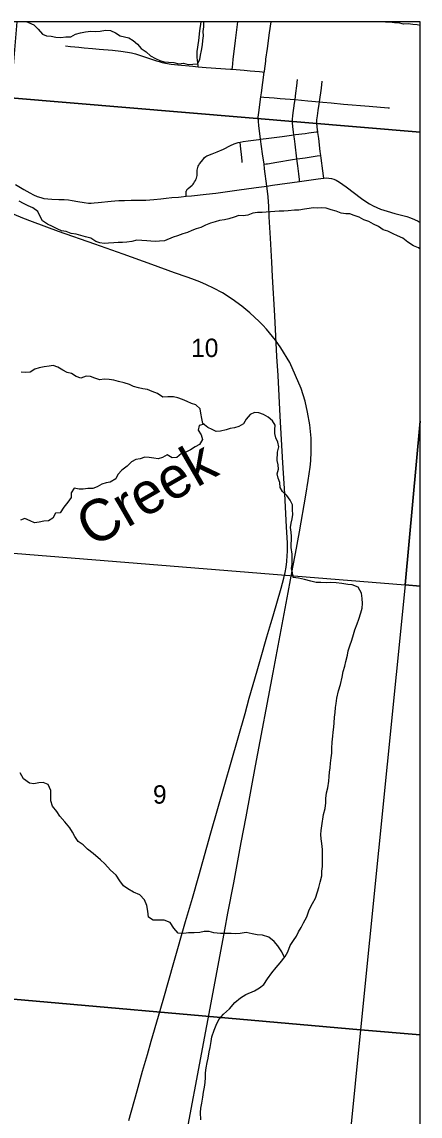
# Model space of a CAD drawing. Extents: x 0 to 1134, y 0 to 440.
# Drawn here: x 845.458 to 846.364, y 366.829 to 369.318 of the extents above; entities that cross this region are included whole.
import ezdxf

# ---------------------------------------------------------------- set-up
doc = ezdxf.new("R2010")
doc.units = 0
for name, color, linetype in [('Default', 7, 'Continuous'), ('GM_X_City_Street', 7, 'Continuous'), ('GM_X_County_Road', 7, 'Continuous'), ('GM_X_Minor_River', 7, 'Continuous'), ('GM_X_Minor_River_Text', 7, 'Continuous'), ('GM_X_Rail_Line', 7, 'Continuous'), ('GM_X_Section', 7, 'Continuous'), ('GM_X_Section_Text', 7, 'Continuous'), ('GM_X_Unincorporated', 7, 'Continuous'), ('SH_Cut_Line', 7, 'Continuous')]:
    doc.layers.add(name, color=color, linetype=linetype)

msp = doc.modelspace()

# ---------------------------------------------------------------- linework, layer by layer
at = {"layer": 'Default'}
for points in [[(846.3638, 369.0675), (846.3638, 369.3181), (845.4467, 369.3181), (845.4321, 369.1455)], [(846.3638, 368.4097), (846.3638, 369.0675), (845.4321, 369.1455), (845.3157, 368.1194), (846.3298, 368.0377)], [(846.3638, 368.0349), (846.3638, 368.4097), (846.3298, 368.0377)], [(846.3638, 367.0138), (846.3638, 368.0349), (846.3298, 368.0377), (846.2285, 367.0254)], [(846.3638, 366.0198), (846.3638, 367.0138), (846.2285, 367.0254), (846.1306, 366.041)]]:
    msp.add_lwpolyline(points, close=True, dxfattribs=at)
at = {"layer": 'GM_X_City_Street'}
for points in [[(845.8588, 369.216), (845.8586, 369.2189), (845.8583, 369.2247), (845.8566, 369.2367), (845.8563, 369.2426), (845.8568, 369.2505), (845.8604, 369.2761), (845.8631, 369.298), (845.8661, 369.3181)], [(845.9363, 369.2102), (845.9367, 369.2142), (845.9389, 369.2326), (845.9439, 369.276), (845.949, 369.3181)], [(845.5572, 369.2635), (845.5686, 369.2622), (845.5786, 369.2613), (845.5876, 369.2604), (845.5999, 369.2591), (845.6182, 369.2572), (845.6336, 369.256), (845.6644, 369.2535), (845.6828, 369.2516), (845.6981, 369.2494), (845.7072, 369.2476), (845.7162, 369.2452), (845.7415, 369.2371), (845.7503, 369.2342), (845.7641, 369.2298), (845.7703, 369.2276), (845.7769, 369.2257), (845.7848, 369.224), (845.7977, 369.2221), (845.813, 369.2203), (845.8467, 369.217), (845.8588, 369.216), (845.8774, 369.2145), (845.9327, 369.2105), (845.9363, 369.2102), (845.9634, 369.2081), (845.9773, 369.2069), (845.9986, 369.205), (846.0049, 369.2044), (846.0093, 369.204)], [(846.0897, 368.9552), (846.0892, 368.9598), (846.0878, 368.9722), (846.0854, 368.9906), (846.0836, 369.0064), (846.0796, 369.0398), (846.0778, 369.0519), (846.0766, 369.0611), (846.0758, 369.067), (846.074, 369.08), (846.0732, 369.0886), (846.0732, 369.0963), (846.074, 369.1055), (846.0781, 369.1331), (846.0793, 369.1415), (846.0812, 369.1558), (846.0834, 369.1724), (846.0852, 369.187)], [(846.145, 368.9628), (846.1444, 368.968), (846.1427, 368.9796), (846.1389, 369.008), (846.1381, 369.0142), (846.1368, 369.0234), (846.1332, 369.0531), (846.1314, 369.0664), (846.1311, 369.0683), (846.1299, 369.0789), (846.1291, 369.0882), (846.1291, 369.0913), (846.1292, 369.0955), (846.1302, 369.1045), (846.1319, 369.1162), (846.134, 369.1306), (846.1348, 369.1362), (846.1393, 369.1676), (846.1413, 369.1829)], [(846.0015, 369.1476), (846.0084, 369.147), (846.0201, 369.1461), (846.0317, 369.1451), (846.0458, 369.1441), (846.0793, 369.1415), (846.1082, 369.1387), (846.1348, 369.1362), (846.1425, 369.1354), (846.1612, 369.1338)], [(846.1612, 369.1338), (846.1898, 369.1312), (846.2481, 369.1264), (846.291, 369.1226), (846.294, 369.1223)], [(846.0011, 369.051), (846.02, 369.0535), (846.0503, 369.0576), (846.0766, 369.0611), (846.0807, 369.0616), (846.102, 369.0645), (846.111, 369.0658), (846.1273, 369.0678), (846.1311, 369.0683)], [(845.8316, 368.9213), (845.8315, 368.9257), (845.8314, 368.9308), (845.8315, 368.9324), (845.8318, 368.9333), (845.8321, 368.9341), (845.8328, 368.9353), (845.8335, 368.9363), (845.836, 368.939), (845.845, 368.9469), (845.8472, 368.9491), (845.8491, 368.9515), (845.8509, 368.9541), (845.8526, 368.957), (845.8538, 368.9595), (845.855, 368.9624), (845.8558, 368.9653), (845.8563, 368.9684), (845.8567, 368.9776), (845.8569, 368.9807), (845.8574, 368.9838), (845.8582, 368.9868), (845.8593, 368.9897), (845.8607, 368.9925), (845.8623, 368.9951), (845.8662, 369.0007), (845.8693, 369.0046), (845.8716, 369.0071), (845.8734, 369.0093), (845.8761, 369.0116), (845.8789, 369.0134), (845.8812, 369.0145), (845.8909, 369.0178), (845.9019, 369.0222), (845.9165, 369.0289), (845.9328, 369.037), (845.9411, 369.0405), (845.9498, 369.0434), (845.9546, 369.0445)], [(845.9546, 369.0445), (845.961, 369.046), (845.9729, 369.0477), (845.9908, 369.0499), (845.9968, 369.0505), (846.0011, 369.051)], [(845.959, 368.9984), (845.9589, 369.0014), (845.9577, 369.0168), (845.9561, 369.0288), (845.9546, 369.0445)], [(846.0088, 368.9942), (846.0139, 368.9949), (846.0169, 368.9954), (846.0382, 368.9991), (846.0737, 369.0049), (846.0836, 369.0064), (846.09, 369.0075), (846.1022, 369.0092), (846.1204, 369.0118), (846.1297, 369.0131), (846.1381, 369.0142)]]:
    msp.add_lwpolyline(points, dxfattribs=at)
at = {"layer": 'GM_X_County_Road'}
for points in [[(846.0132, 369.233), (846.0167, 369.2579), (846.0214, 369.2933), (846.0248, 369.3181)], [(846.0093, 369.204), (846.0096, 369.2062), (846.0127, 369.229), (846.0132, 369.233)], [(846.0015, 369.1476), (846.0027, 369.157), (846.0093, 369.204)], [(846.0011, 369.051), (845.9969, 369.0826), (845.996, 369.0918), (845.9957, 369.1013), (845.9967, 369.1121), (846.0015, 369.1476)], [(846.0088, 368.9942), (846.0054, 369.018), (846.0011, 369.051)], [(846.0155, 368.9447), (846.0102, 368.9841), (846.0088, 368.9942)], [(845.4437, 368.9482), (845.4623, 368.9369), (845.4757, 368.929), (845.484, 368.9246), (845.4925, 368.9211), (845.5007, 368.9183), (845.5082, 368.9165), (845.517, 368.9152), (845.5264, 368.9146), (845.542, 368.9144), (845.5542, 368.9141), (845.5637, 368.9133), (845.5726, 368.912), (845.5849, 368.9098), (845.5997, 368.9071), (845.6096, 368.9059), (845.6158, 368.9058), (845.6221, 368.9062), (845.6315, 368.9072), (845.6609, 368.9106), (845.6693, 368.9114), (845.6783, 368.9119), (845.6917, 368.9121), (845.7062, 368.9122), (845.7156, 368.9123), (845.7247, 368.9123), (845.7338, 368.9125), (845.7401, 368.9128), (845.7583, 368.9143), (845.7738, 368.9159), (845.7864, 368.9171), (845.7989, 368.9183), (845.8141, 368.9195), (845.82, 368.92), (845.8316, 368.9213)], [(845.8316, 368.9213), (845.8437, 368.9224), (845.8775, 368.9259), (845.8989, 368.9285), (845.9203, 368.9317), (845.9575, 368.9369), (845.9636, 368.9376), (845.9908, 368.9415), (846.0155, 368.9447)], [(846.0155, 368.9447), (846.0277, 368.9463), (846.0897, 368.9552)], [(846.0202, 368.8846), (846.0199, 368.8917), (846.0198, 368.8937), (846.0196, 368.8984), (846.018, 368.92), (846.0168, 368.9327), (846.0155, 368.9447)], [(846.0897, 368.9552), (846.1316, 368.9612), (846.1437, 368.9627), (846.145, 368.9628)], [(846.145, 368.9628), (846.1498, 368.963), (846.1559, 368.9627), (846.1619, 368.9617), (846.1677, 368.9601), (846.1725, 368.9582)], [(846.1725, 368.9582), (846.1807, 368.9536), (846.1958, 368.9429), (846.2305, 368.9167), (846.2406, 368.9094), (846.2485, 368.9044), (846.2567, 368.8999), (846.2652, 368.8959), (846.2738, 368.8924), (846.2886, 368.8876), (846.3066, 368.8824), (846.3247, 368.878), (846.3336, 368.8756), (846.3423, 368.8725), (846.3509, 368.8689), (846.3591, 368.8648), (846.3638, 368.862)], [(845.7009, 366.8188), (845.7202, 366.8868), (845.7326, 366.931), (845.7435, 366.9694), (845.7524, 366.9997), (845.7689, 367.0564), (845.7808, 367.0985), (845.8038, 367.1786), (845.8303, 367.2715), (845.8458, 367.3252), (845.8602, 367.376), (845.8881, 367.4737), (845.966, 367.7452), (845.9751, 367.7797), (845.9928, 367.8421), (846.0004, 367.8684), (846.0152, 367.9191), (846.0243, 367.9495), (846.0292, 367.967), (846.0475, 368.0297), (846.0538, 368.053), (846.057, 368.0654), (846.0592, 368.0777), (846.0608, 368.0909), (846.0617, 368.1041), (846.0621, 368.1135), (846.0618, 368.1321), (846.0599, 368.1693), (846.056, 368.2444), (846.0518, 368.315), (846.0488, 368.3678), (846.0458, 368.4212), (846.0407, 368.5134), (846.0382, 368.5568), (846.0359, 368.6032), (846.0334, 368.6497), (846.0281, 368.7392), (846.0263, 368.7718), (846.0232, 368.8263), (846.0206, 368.8746), (846.0202, 368.8846)]]:
    msp.add_lwpolyline(points, dxfattribs=at)
at = {"layer": 'GM_X_Minor_River'}
for points in [[(845.4691, 369.3181), (845.4733, 369.3169), (845.4853, 369.3113), (845.4949, 369.3015), (845.5045, 369.2903), (845.5143, 369.2866), (845.5245, 369.2852), (845.5355, 369.2835), (845.5464, 369.2824), (845.5579, 369.2837), (845.5692, 369.2838), (845.58, 369.29), (845.5911, 369.2931), (845.6025, 369.2955), (845.6151, 369.2967), (845.6265, 369.2964), (845.636, 369.2973), (845.6478, 369.2989), (845.6599, 369.2983), (845.6708, 369.2931), (845.6813, 369.2863), (845.6911, 369.2838), (845.7009, 369.2817), (845.711, 369.2757), (845.7206, 369.2671), (845.7291, 369.2574), (845.7403, 369.2496), (845.7507, 369.2406), (845.7616, 369.235), (845.7714, 369.2302), (845.7819, 369.2273), (845.7914, 369.2267), (845.8039, 369.226), (845.8148, 369.2227), (845.8259, 369.2239), (845.836, 369.221), (845.8573, 369.2228), (845.8625, 369.2325), (845.8646, 369.2423), (845.8664, 369.2526), (845.8686, 369.2658), (845.8693, 369.2757), (845.871, 369.2866), (845.8701, 369.2965), (845.8719, 369.3071), (845.8722, 369.3181)], [(846.3638, 369.31), (846.3571, 369.3112), (846.3472, 369.3122), (846.3366, 369.3139), (846.326, 369.3131), (846.3147, 369.3156), (846.3052, 369.3158), (846.295, 369.3172), (846.2851, 369.3171), (846.2781, 369.3181)], [(845.6258, 368.8185), (845.6146, 368.826), (845.6025, 368.829), (845.5923, 368.8323), (845.5814, 368.8352), (845.5704, 368.837), (845.5588, 368.8415), (845.5482, 368.8428), (845.5384, 368.8473), (845.5276, 368.8529), (845.5159, 368.8581), (845.5047, 368.8656), (845.4989, 368.8767), (845.4946, 368.8867), (845.4827, 368.895), (845.4725, 368.8998), (845.4617, 368.905), (845.4516, 368.9106)], [(846.3638, 368.8011), (846.3598, 368.8043), (846.3485, 368.8084), (846.3362, 368.8171), (846.3243, 368.8261), (846.3123, 368.8313), (846.3025, 368.8357), (846.2902, 368.8421), (846.28, 368.8454), (846.2688, 368.8529), (846.2579, 368.8577), (846.247, 368.8637), (846.2361, 368.8681), (846.2249, 368.8741), (846.214, 368.8778), (846.2042, 368.8811), (846.1947, 368.8813), (846.1841, 368.8831), (846.1732, 368.8872), (846.1616, 368.8909), (846.1499, 368.8942), (846.14, 368.8948), (846.1302, 368.8947), (846.1207, 368.8949), (846.1111, 368.8936), (846.1005, 368.892), (846.0879, 368.89), (846.078, 368.8899), (846.064, 368.8883), (846.0541, 368.8878), (846.0431, 368.8873), (846.0336, 368.8868), (846.0233, 368.8859), (846.0138, 368.8854), (846.0043, 368.8845), (845.9936, 368.8844), (845.983, 368.8827), (845.9722, 368.8784), (845.9612, 368.8772), (845.9517, 368.8778), (845.941, 368.8739), (845.9284, 368.8704), (845.9185, 368.868), (845.9078, 368.866), (845.8975, 368.8636), (845.8872, 368.8604), (845.8753, 368.8557), (845.8653, 368.8507), (845.8542, 368.8475), (845.8442, 368.8436), (845.8343, 368.8389), (845.8239, 368.8357), (845.8117, 368.8311), (845.8021, 368.8283), (845.7822, 368.8204), (845.7712, 368.8192), (845.7616, 368.8183), (845.7514, 368.8193), (845.742, 368.8199), (845.7306, 368.8209), (845.7192, 368.8212), (845.7081, 368.8188), (845.6963, 368.8168), (845.6868, 368.8159), (845.6773, 368.8161), (845.6671, 368.8156), (845.6549, 368.8148), (845.6454, 368.8143), (845.6356, 368.8156), (845.6258, 368.8185)], [(846.0713, 368.1474), (846.0703, 368.1576), (846.0691, 368.1676), (846.0705, 368.1778), (846.0726, 368.1876), (846.074, 368.1974), (846.0735, 368.2085), (846.0734, 368.2199), (846.0679, 368.2303), (846.061, 368.2407), (846.051, 368.2497), (846.0455, 368.2593), (846.0446, 368.27), (846.0407, 368.2799), (846.0387, 368.2899), (846.0416, 368.3008), (846.0411, 368.3103), (846.0383, 368.3203), (846.0395, 368.3392), (846.0421, 368.3513), (846.0404, 368.3624), (846.0357, 368.372), (846.0337, 368.3815), (846.0336, 368.391), (846.0338, 368.4005), (846.028, 368.4109), (846.0179, 368.4192), (846.0074, 368.4251), (845.9973, 368.4288), (845.9874, 368.4298), (845.9771, 368.4251), (845.9681, 368.4147), (845.9618, 368.4038), (845.9517, 368.3976), (845.9414, 368.3948), (845.9319, 368.3928), (845.9223, 368.39), (845.9101, 368.3869), (845.9002, 368.3863), (845.8905, 368.3908), (845.8807, 368.3956), (845.8699, 368.4049), (845.8676, 368.416), (845.8648, 368.4282), (845.8635, 368.4378), (845.8535, 368.4467), (845.8437, 368.45), (845.834, 368.4544), (845.8231, 368.4589), (845.8125, 368.4633), (845.8027, 368.4655), (845.7902, 368.465), (845.7784, 368.4645), (845.7668, 368.4724), (845.7544, 368.4773), (845.7439, 368.4817), (845.7333, 368.4835), (845.7235, 368.486), (845.7122, 368.489), (845.7024, 368.493), (845.6904, 368.4967), (845.6779, 368.5001), (845.667, 368.503), (845.6564, 368.5044), (845.6454, 368.5054), (845.6355, 368.5041), (845.6239, 368.5075), (845.6141, 368.5111), (845.6042, 368.5121), (845.5924, 368.5078), (845.5811, 368.5112), (845.571, 368.5186), (845.5608, 368.5208), (845.5511, 368.526), (845.5394, 368.5323), (845.5293, 368.5364), (845.5198, 368.5351), (845.5087, 368.5331), (845.4973, 368.5314), (845.4877, 368.5279), (845.4769, 368.5213), (845.4659, 368.5208), (845.4564, 368.5214)], [(845.8723, 368.4029), (845.8615, 368.3998), (845.8586, 368.3896), (845.8659, 368.3788), (845.8687, 368.3685), (845.8623, 368.3569), (845.8523, 368.3518), (845.8415, 368.3445), (845.8308, 368.3394), (845.8208, 368.3362), (845.8103, 368.3274), (845.8001, 368.3265), (845.7881, 368.3332), (845.7777, 368.327), (845.7678, 368.3242), (845.7579, 368.3256), (845.7473, 368.327), (845.7375, 368.3276), (845.7268, 368.3245), (845.7173, 368.3228), (845.7072, 368.317), (845.6975, 368.3073), (845.6852, 368.2985), (845.6762, 368.2889), (845.6714, 368.2787), (845.6591, 368.2714), (845.6495, 368.2694), (845.6396, 368.2666), (845.6292, 368.2604), (845.6192, 368.2565), (845.6078, 368.2564), (845.5976, 368.2551), (845.5881, 368.2553), (845.5771, 368.2571), (845.5704, 368.2466), (845.5701, 368.236), (845.5627, 368.2256), (845.5537, 368.214), (845.5454, 368.2017), (845.5344, 368.2008), (845.528, 368.1892), (845.5184, 368.1833), (845.5081, 368.1824), (845.4971, 368.1804), (845.4864, 368.1784), (845.4766, 368.1828), (845.465, 368.1884), (845.4546, 368.1845)], [(846.1258, 367.3249), (846.1305, 367.3393), (846.1332, 367.3491), (846.1363, 367.3612), (846.1402, 367.3756), (846.1406, 367.3866), (846.1415, 367.3972), (846.1416, 367.4105), (846.142, 367.4222), (846.1421, 367.4359), (846.14, 367.4492), (846.1389, 367.4598), (846.1379, 367.4693), (846.1387, 367.4787), (846.1399, 367.4897), (846.1439, 367.5155), (846.1481, 367.5291), (846.1494, 367.542), (846.1491, 367.5515), (846.1507, 367.5647), (846.1538, 367.5761), (846.1565, 367.5912), (846.157, 367.6018), (846.1578, 367.6117), (846.1594, 367.6215), (846.1602, 367.6318), (846.1615, 367.6439), (846.1627, 367.6545), (846.1628, 367.6662), (846.1636, 367.6799), (846.1656, 367.6931), (846.1664, 367.7026), (846.1677, 367.714), (846.1685, 367.7235), (846.1694, 367.7367), (846.1706, 367.7469), (846.1714, 367.7583), (846.1726, 367.7678), (846.1742, 367.7799), (846.1781, 367.7966), (846.1824, 367.8109), (846.1863, 367.8272), (846.189, 367.8401), (846.1925, 367.8526), (846.1949, 367.8632), (846.1984, 367.8779), (846.2004, 367.8878), (846.2038, 367.8987), (846.2085, 367.912), (846.2124, 367.9244), (846.2155, 367.9354), (846.2209, 367.949), (846.2243, 367.9596), (846.229, 367.974), (846.2317, 367.9846), (846.2329, 367.9948), (846.2323, 368.0062), (846.2308, 368.0187), (846.2226, 368.032), (846.2094, 368.0375), (846.1996, 368.0387), (846.186, 368.0403), (846.1728, 368.0423), (846.1603, 368.0427), (846.1504, 368.0424), (846.1376, 368.0429), (846.1274, 368.043), (846.1149, 368.0461), (846.1006, 368.0496), (846.0873, 368.0524), (846.0752, 368.0544), (846.0733, 368.065), (846.0716, 368.0745), (846.0728, 368.0843), (846.073, 368.1075), (846.0708, 368.1223), (846.0713, 368.1474)], [(846.0552, 367.19), (846.0489, 367.2026), (846.0403, 367.2164), (846.032, 367.2263), (846.0196, 367.2358), (846.0053, 367.2405), (845.9932, 367.2417), (845.9818, 367.2437), (845.9679, 367.2465), (845.9546, 367.2447), (845.9448, 367.244), (845.9342, 367.2444), (845.9217, 367.2445), (845.9096, 367.2442), (845.8945, 367.2463), (845.8839, 367.249), (845.8729, 367.2487), (845.8631, 367.2469), (845.8502, 367.2462), (845.8366, 367.2463), (845.8264, 367.2445), (845.8131, 367.245), (845.8038, 367.2568), (845.7952, 367.2694), (845.7816, 367.2748), (845.7714, 367.2745), (845.7562, 367.2746), (845.7457, 367.2819), (845.7443, 367.2955), (845.7421, 367.3084), (845.7369, 367.321), (845.726, 367.3324), (845.7121, 367.3382), (845.6989, 367.3463), (845.6891, 367.3528), (845.6809, 367.3646), (845.6726, 367.3768), (845.6595, 367.3887), (845.6467, 367.4028), (845.6369, 367.412), (845.6204, 367.4261), (845.6072, 367.4364), (845.5975, 367.446), (845.5858, 367.454), (845.5787, 367.4651), (845.5731, 367.475), (845.5667, 367.4845), (845.5555, 367.4982), (845.5442, 367.5116), (845.5371, 367.5219), (845.5274, 367.5341), (845.5237, 367.5466), (845.5239, 367.5694), (845.5179, 367.5834), (845.5062, 367.5877), (845.4964, 367.5874), (845.485, 367.5852), (845.4752, 367.5864), (845.4617, 367.596), (845.4542, 367.6097)], [(845.8648, 366.8203), (845.8642, 366.837), (845.865, 366.8472), (845.867, 366.8582), (845.8697, 366.8722), (845.8713, 366.8832), (845.8733, 366.8949), (845.8749, 366.9059), (845.8754, 366.9169), (845.8755, 366.9275), (845.8771, 366.9389), (845.8794, 366.9514), (845.8818, 366.9612), (845.8841, 366.9756), (845.8861, 366.9855), (845.8888, 366.9987), (845.8904, 367.0097), (845.8955, 367.0248), (845.9001, 367.0358), (845.9062, 367.0486), (845.9169, 367.0607), (845.9303, 367.0731), (845.9425, 367.0874), (845.955, 367.0983), (845.9676, 367.1058), (845.9873, 367.114), (845.9987, 367.1211), (846.0082, 367.1283), (846.0166, 367.1415), (846.0262, 367.155), (846.0365, 367.1671), (846.0457, 367.178), (846.0567, 367.192), (846.0632, 367.2025), (846.0683, 367.2169), (846.0759, 367.2286), (846.0824, 367.2384), (846.0874, 367.2482), (846.0932, 367.258), (846.0989, 367.2686), (846.1058, 367.2826), (846.1116, 367.2981), (846.1193, 367.3125), (846.1258, 367.3249)]]:
    msp.add_lwpolyline(points, dxfattribs=at)
at = {"layer": 'GM_X_Rail_Line'}
msp.add_lwpolyline([(845.7922, 366.5744), (845.9069, 367.1837), (845.9197, 367.2531), (845.9268, 367.2905), (845.9399, 367.3597), (845.9571, 367.4515), (845.968, 367.5098), (845.9897, 367.6259), (846.0295, 367.838), (846.0636, 368.0201), (846.0688, 368.0487), (846.0742, 368.0774), (846.0803, 368.1086), (846.0896, 368.1581), (846.1038, 368.2412), (846.1094, 368.2749), (846.1136, 368.3052), (846.1153, 368.3199), (846.1162, 368.3399), (846.1161, 368.371), (846.1129, 368.4015), (846.1079, 368.4303), (846.102, 368.4554), (846.0933, 368.4844), (846.0674, 368.5434), (846.0472, 368.5767), (846.0351, 368.594), (846.0144, 368.619), (846.0058, 368.6283), (845.9977, 368.6367), (845.9768, 368.6562), (845.9583, 368.6716), (845.9365, 368.6877), (845.914, 368.7017), (845.8937, 368.7126), (845.8782, 368.7197), (845.8628, 368.7264), (845.8444, 368.7336), (845.8338, 368.7373), (845.8053, 368.7475), (845.7533, 368.7661), (845.688, 368.7894), (845.6236, 368.8123), (845.5416, 368.8414), (845.4818, 368.863), (845.4603, 368.8715), (845.4406, 368.8803)], dxfattribs=at)
at = {"layer": 'GM_X_Section'}
for points in [[(845.3157, 368.1194), (846.3298, 368.0377), (846.2285, 367.0254), (845.2152, 367.115)], [(846.2285, 367.0254), (846.1306, 366.041), (845.1199, 366.1238), (845.2152, 367.115)]]:
    msp.add_lwpolyline(points, close=True, dxfattribs=at)
at = {"layer": 'GM_X_Unincorporated'}
msp.add_lwpolyline([(846.3638, 365.7004), (846.3638, 369.3181), (841.3922, 369.3181), (841.3154, 368.5119), (841.2216, 367.4973), (841.2213, 367.4945), (841.2195, 367.4746), (841.2162, 367.4375), (841.2108, 367.3819), (841.2057, 367.3262), (841.1991, 367.2488), (841.1958, 367.213), (841.1946, 367.1993), (841.1852, 367.0942), (841.1808, 367.0416), (841.1757, 366.9828), (841.1704, 366.926), (841.163, 366.8467), (841.1605, 366.8188)], dxfattribs=at)
at = {"layer": 'SH_Cut_Line'}
msp.add_lwpolyline([(846.3638, 355.7181), (846.3638, 369.3181), (835.2574, 369.3181)], dxfattribs=at)

# ---------------------------------------------------------------- texts
at = {"layer": 'GM_X_Minor_River_Text'}
msp.add_text('Creek', height=0.09469, rotation=30.0001, dxfattribs=at).set_placement((845.6178, 368.1207))
at = {"layer": 'GM_X_Section_Text'}
for s, height, p in [('10', 0.04186, (845.8428, 368.5557)), ('9', 0.0419, (845.7561, 367.5398))]:
    msp.add_text(s, height=height, rotation=0, dxfattribs=at).set_placement(p)

doc.saveas('drawing.dxf')
